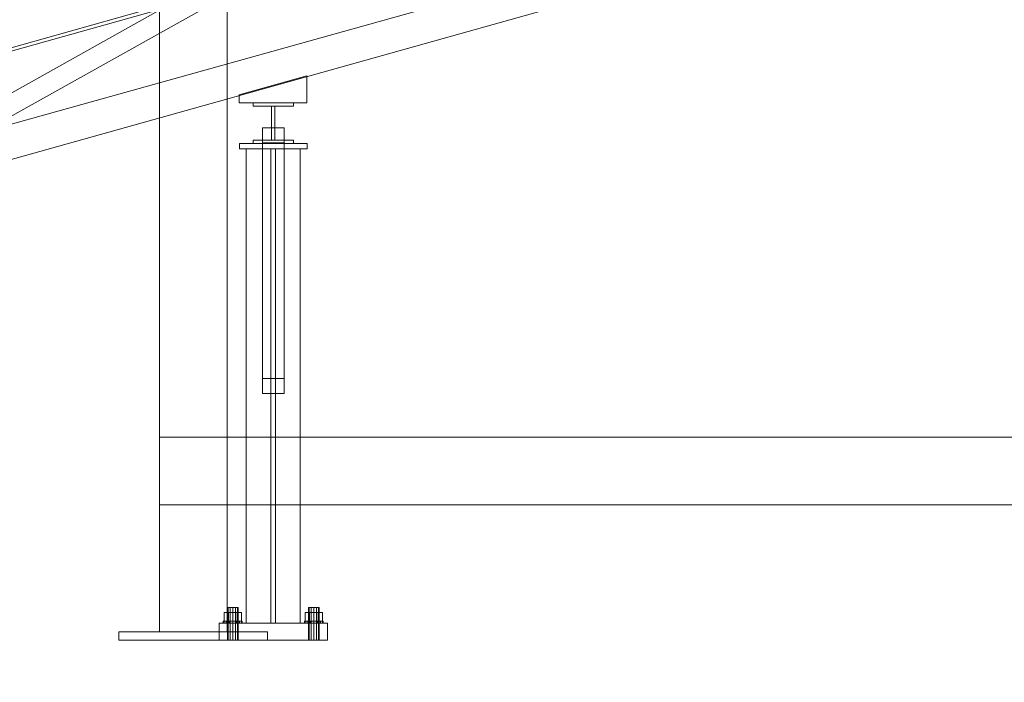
# Model space of a CAD drawing. Header units: millimetres. Extents: x -4738 to 65662, y -68080 to 6847.
# Tile 764 of 1056: x 4043 to 5500, y -62 to 918. Entities that reach past the tile are written whole.
import ezdxf

# ---------------------------------------------------------------- set-up
doc = ezdxf.new("R2010")
doc.units = ezdxf.units.MM
for name, color, linetype, lineweight in [('COTAS_P', 1, 'Continuous', 0), ('lateral_C01', 7, 'Continuous', 0), ('lateral_dosificador', 7, 'Continuous', 0)]:
    doc.layers.add(name, color=color, linetype=linetype, lineweight=lineweight)
doc.dimstyles.new('R19_100', dxfattribs={"dimtxt": 250, "dimasz": 150, "dimexe": 150, "dimexo": 80, "dimgap": 100, "dimtad": 1, "dimtih": 1, "dimtoh": 1, "dimdsep": 46, "dimcen": 0.09, "dimadec": 0, "dimazin": 0, "dimtfac": 1, "dimtdec": 4, "dimtofl": 0, "dimtmove": 0, "dimatfit": 3, "dimfxl": 1, "dimtolj": 1, "dimtzin": 0, "dimarcsym": 0})

# ---------------------------------------------------------------- blocks, each defined once
blk = doc.blocks.new('DIM_R30_1')
at = {"layer": 'COTAS_P'}
for p, q in [((807.3, 1106.7), (9950.7, 3666.7)), ((9950.7, 3666.7), (9794.1, 3669.6)), ((9950.7, 3666.7), (9818.4, 3582.9)), ((10193.4, 2800), (9950.7, 3666.7)), ((807.3, 1106.7), (939.7, 1190.4)), ((1050, 240), (807.3, 1106.7)), ((807.3, 1106.7), (963.9, 1103.8))]:
    blk.add_line(p, q, dxfattribs=at)
blk.add_text('9495 P', height=250, rotation=15.6414, dxfattribs=at).set_placement((5352.1, 2483))
blk = doc.blocks.new('DIM_R30_32')
at = {"layer": 'COTAS_P'}
for p, q in [((112.7, 0), (112.7, -2500)), ((65298.1, 0), (65298.1, -2500)), ((112.7, -2500), (262.7, -2455)), ((65298.1, -2500), (65148.1, -2455)), ((112.7, -2500), (65298.1, -2500)), ((112.7, -2500), (262.7, -2545)), ((65298.1, -2500), (65148.1, -2545))]:
    blk.add_line(p, q, dxfattribs=at)
blk.add_text('65185.39 P', height=250, dxfattribs=at).set_placement((32705.4, -2400))

msp = doc.modelspace()

# ---------------------------------------------------------------- linework, layer by layer
at = {"layer": 'lateral_C01'}
for p, q in [((1103.221, 51.156), (10242.208, 2626.749)), ((1104.577, 46.344), (10243.564, 2621.936)), ((3826.611, 695.049), (4903.985, 1297.849)), ((3841.26, 668.869), (4918.633, 1271.668)), ((3827.195, 706.033), (4982.757, 1029.572)), ((3840.676, 657.885), (4996.238, 981.424)), ((4368.187, 806.618), (4468.187, 834.616)), ((4468.187, 794.618), (4468.187, 834.616)), ((4368.187, 806.618), (4368.187, 794.618)), ((4368.187, 794.618), (4468.187, 794.618)), ((4388.457, 789.618), (4388.457, 794.618)), ((4388.457, 794.618), (4448.457, 794.618)), ((4448.457, 789.618), (4388.457, 789.618)), ((4415.957, 739.618), (4415.957, 789.618)), ((4415.957, 789.618), (4420.957, 789.618)), ((4420.957, 789.618), (4420.957, 739.618)), ((4448.457, 794.618), (4448.457, 789.618)), ((4402.457, 757.526), (4434.457, 757.526)), ((4402.457, 735.71), (4402.457, 757.526)), ((4402.457, 757.526), (4402.457, 386.717)), ((4434.457, 757.526), (4434.457, 735.71)), ((4434.457, 386.717), (4434.457, 757.526)), ((4368.457, 734.618), (4468.457, 734.618)), ((4368.457, 734.618), (4368.457, 726.618)), ((4388.457, 734.618), (4388.457, 739.618)), ((4388.457, 739.618), (4448.457, 739.618)), ((4448.457, 734.618), (4388.457, 734.618)), ((4434.457, 735.71), (4402.457, 735.71)), ((4402.457, 364.901), (4402.457, 735.71)), ((4420.957, 739.618), (4415.957, 739.618)), ((4434.457, 364.901), (4434.457, 735.71)), ((4448.457, 739.618), (4448.457, 734.618)), ((4468.457, 726.618), (4468.457, 734.618)), ((4368.457, 726.618), (4468.457, 726.618)), ((4378.457, 726.618), (4458.457, 726.618)), ((4378.457, 726.618), (4378.457, 25)), ((4414.957, 726.618), (4421.957, 726.618)), ((4414.957, 726.618), (4414.957, 25)), ((4421.957, 25), (4421.957, 726.618)), ((4458.457, 25), (4458.457, 726.618)), ((4402.457, 386.717), (4402.457, 364.901)), ((4434.457, 386.717), (4402.457, 386.717)), ((4434.457, 364.901), (4434.457, 386.717)), ((4402.457, 364.901), (4434.457, 364.901)), ((4351.529, 48), (4350.457, 48)), ((4350.457, 0), (4350.457, 48)), ((4354.457, 48), (4351.529, 48)), ((4351.529, 0), (4351.529, 48)), ((4358.457, 48), (4354.457, 48)), ((4354.457, 0), (4354.457, 48)), ((4362.457, 48), (4358.457, 48)), ((4358.457, 0), (4358.457, 48)), ((4365.385, 48), (4362.457, 48)), ((4362.457, 0), (4362.457, 48)), ((4366.457, 48), (4365.385, 48)), ((4365.385, 0), (4365.385, 48)), ((4366.457, 48), (4366.457, 0)), ((4471.529, 48), (4470.457, 48)), ((4470.457, 0), (4470.457, 48)), ((4474.457, 48), (4471.529, 48)), ((4471.529, 0), (4471.529, 48)), ((4478.457, 48), (4474.457, 48)), ((4474.457, 0), (4474.457, 48)), ((4482.457, 48), (4478.457, 48)), ((4478.457, 0), (4478.457, 48)), ((4485.385, 48), (4482.457, 48)), ((4482.457, 0), (4482.457, 48)), ((4486.457, 48), (4485.385, 48)), ((4485.385, 0), (4485.385, 48)), ((4486.457, 48), (4486.457, 0)), ((4352.057, 40.8), (4345.657, 40.8)), ((4345.657, 28), (4345.657, 40.8)), ((4364.857, 40.8), (4352.057, 40.8)), ((4352.057, 28), (4352.057, 40.8)), ((4371.257, 40.8), (4364.857, 40.8)), ((4364.857, 28), (4364.857, 40.8)), ((4371.257, 40.8), (4371.257, 28)), ((4472.057, 40.8), (4465.657, 40.8)), ((4465.657, 28), (4465.657, 40.8)), ((4484.857, 40.8), (4472.057, 40.8)), ((4472.057, 28), (4472.057, 40.8)), ((4491.257, 40.8), (4484.857, 40.8)), ((4484.857, 28), (4484.857, 40.8)), ((4491.257, 40.8), (4491.257, 28)), ((4338.457, 25), (4498.457, 25)), ((4338.457, 25), (4338.457, 0)), ((4345.522, 28), (4344.457, 28)), ((4344.457, 25), (4344.457, 28)), ((4345.522, 25), (4344.457, 25)), ((4348.557, 28), (4345.522, 28)), ((4345.522, 25), (4345.522, 28)), ((4348.557, 25), (4345.522, 25)), ((4352.057, 28), (4345.657, 28)), ((4353.099, 28), (4348.557, 28)), ((4348.557, 25), (4348.557, 28)), ((4353.099, 25), (4348.557, 25)), ((4364.857, 28), (4352.057, 28)), ((4358.457, 28), (4353.099, 28)), ((4353.099, 25), (4353.099, 28)), ((4358.457, 25), (4353.099, 25)), ((4363.814, 28), (4358.457, 28)), ((4358.457, 25), (4358.457, 28)), ((4363.814, 25), (4358.457, 25)), ((4368.356, 28), (4363.814, 28)), ((4363.814, 25), (4363.814, 28)), ((4368.356, 25), (4363.814, 25)), ((4364.857, 28), (4371.257, 28)), ((4371.391, 28), (4368.356, 28)), ((4368.356, 25), (4368.356, 28)), ((4371.391, 25), (4368.356, 25)), ((4372.457, 28), (4371.391, 28)), ((4371.391, 25), (4371.391, 28)), ((4371.391, 25), (4372.457, 25)), ((4372.457, 28), (4372.457, 25)), ((4378.457, 25), (4458.457, 25)), ((4414.957, 25), (4421.957, 25)), ((4465.522, 28), (4464.457, 28)), ((4464.457, 25), (4464.457, 28)), ((4465.522, 25), (4464.457, 25)), ((4468.557, 28), (4465.522, 28)), ((4465.522, 25), (4465.522, 28)), ((4468.557, 25), (4465.522, 25)), ((4472.057, 28), (4465.657, 28)), ((4473.099, 28), (4468.557, 28)), ((4468.557, 25), (4468.557, 28)), ((4473.099, 25), (4468.557, 25)), ((4484.857, 28), (4472.057, 28)), ((4478.457, 28), (4473.099, 28)), ((4473.099, 25), (4473.099, 28)), ((4478.457, 25), (4473.099, 25)), ((4483.814, 28), (4478.457, 28)), ((4478.457, 25), (4478.457, 28)), ((4483.814, 25), (4478.457, 25)), ((4488.356, 28), (4483.814, 28)), ((4483.814, 25), (4483.814, 28)), ((4488.356, 25), (4483.814, 25)), ((4484.857, 28), (4491.257, 28)), ((4491.391, 28), (4488.356, 28)), ((4488.356, 25), (4488.356, 28)), ((4491.391, 25), (4488.356, 25)), ((4492.457, 28), (4491.391, 28)), ((4491.391, 25), (4491.391, 28)), ((4491.391, 25), (4492.457, 25)), ((4492.457, 28), (4492.457, 25)), ((4498.457, 0), (4498.457, 25)), ((4338.457, 0), (4498.457, 0)), ((4351.529, 0), (4350.457, 0)), ((4354.457, 0), (4351.529, 0)), ((4358.457, 0), (4354.457, 0)), ((4362.457, 0), (4358.457, 0)), ((4365.385, 0), (4362.457, 0)), ((4365.385, 0), (4366.457, 0)), ((4471.529, 0), (4470.457, 0)), ((4474.457, 0), (4471.529, 0)), ((4478.457, 0), (4474.457, 0)), ((4482.457, 0), (4478.457, 0)), ((4485.385, 0), (4482.457, 0)), ((4485.385, 0), (4486.457, 0))]:
    msp.add_line(p, q, dxfattribs=at)
at = {"layer": 'lateral_dosificador'}
for p, q in [((4250, 12), (4250, 2100)), ((4350, 2100), (4350, 12)), ((4250, 12), (4250, 1100)), ((4350, 1100), (4350, 12)), ((5950, 300), (4250, 300)), ((4250, 200), (4250, 300)), ((5950, 200), (4250, 200)), ((4410, 12), (4190, 12)), ((4190, 0), (4190, 12)), ((4410, 0), (4190, 0)), ((4350, 12), (4250, 12)), ((4410, 12), (4410, 0))]:
    msp.add_line(p, q, dxfattribs=at)

# ---------------------------------------------------------------- dimensions: what is measured, and where the dimension line sits
at = {"layer": 'COTAS_P'}
for p1, p2, distance, picture, middle in [((1050, 240), (10193.381, 2800), 900, 'DIM_R30_1', (5379.037, 2386.671)), ((112.7, 0), (65298.0949, 0), -2500, 'DIM_R30_32', (32705.3975, -2500))]:
    dim = msp.add_aligned_dim(p1=p1, p2=p2, distance=distance, text='<> P', dimstyle='R19_100', dxfattribs=at)
    dim.commit()
    dim.dimension.update_dxf_attribs({"geometry": picture, "text_midpoint": middle})

doc.saveas('drawing.dxf')
